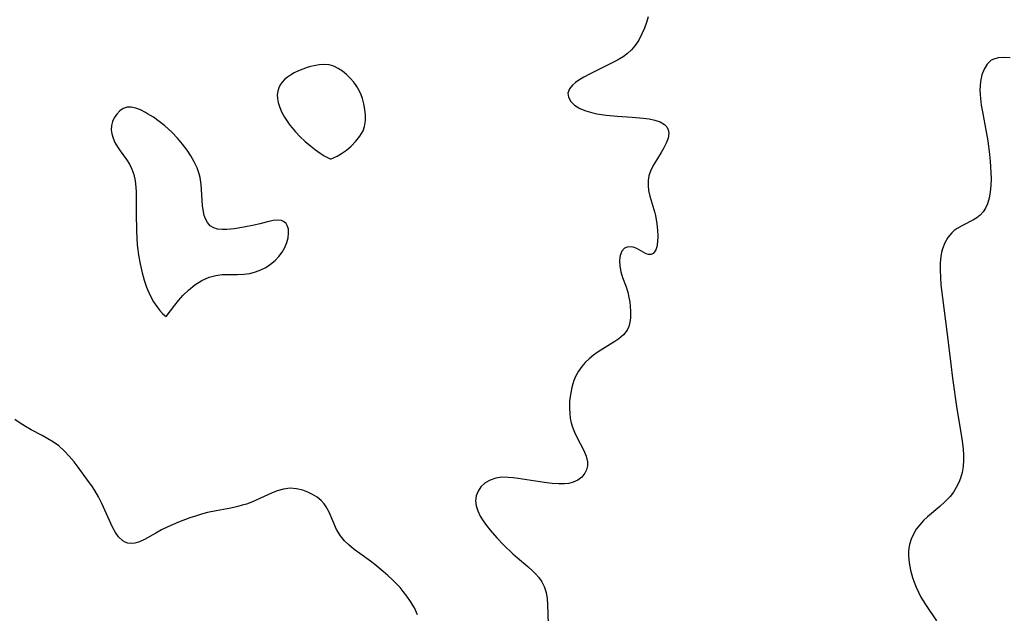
# Model space of a CAD drawing. Header units: metres. Extents: x 1073367 to 1082519, y 1569854 to 1574957.
# Tile 328 of 656: x 1077073 to 1077313, y 1572816 to 1572961. Entities that reach past the tile are written whole.
import ezdxf

# ---------------------------------------------------------------- set-up
doc = ezdxf.new("R2010")
doc.units = ezdxf.units.M
doc.layers.add('CGG_CurvaNivelLidar_v1', color=253, linetype='Continuous', lineweight=30)

msp = doc.modelspace()

# ---------------------------------------------------------------- linework, layer by layer
at = {"layer": 'CGG_CurvaNivelLidar_v1'}
for p, q in [((1077226.0193, 1572961.6575, 69.5), (1077225.5991, 1572960.2333, 69.5)), ((1077225.0797, 1572958.8356, 69.5), (1077224.4847, 1572957.4716, 69.5)), ((1077225.5991, 1572960.2333, 69.5), (1077225.0797, 1572958.8356, 69.5)), ((1077224.4847, 1572957.4716, 69.5), (1077223.7044, 1572955.9441, 69.5)), ((1077221.9262, 1572953.5703, 69.5), (1077220.9696, 1572952.7024, 69.5)), ((1077222.768, 1572954.5262, 69.5), (1077221.9262, 1572953.5703, 69.5)), ((1077223.7044, 1572955.9441, 69.5), (1077222.768, 1572954.5262, 69.5)), ((1077218.9203, 1572951.2998, 69.5), (1077217.8781, 1572950.7224, 69.5)), ((1077219.9159, 1572951.9206, 69.5), (1077218.9203, 1572951.2998, 69.5)), ((1077220.9696, 1572952.7024, 69.5), (1077219.9159, 1572951.9206, 69.5)), ((1077309.8285, 1572951.1502, 70), (1077309.6291, 1572951.0283, 70)), ((1077310.0617, 1572951.2702, 70), (1077309.8285, 1572951.1502, 70)), ((1077311.2939, 1572951.6321, 70), (1077310.0617, 1572951.2702, 70)), ((1077312.6972, 1572951.7273, 70), (1077311.2939, 1572951.6321, 70)), ((1077314.2276, 1572951.64, 70), (1077312.6972, 1572951.7273, 70)), ((1077141.7842, 1572948.8717, 69.5), (1077140.7315, 1572948.4412, 69.5)), ((1077142.8606, 1572949.2483, 69.5), (1077141.7842, 1572948.8717, 69.5)), ((1077143.6942, 1572949.4989, 69.5), (1077142.8606, 1572949.2483, 69.5)), ((1077144.53, 1572949.71, 69.5), (1077143.6942, 1572949.4989, 69.5)), ((1077145.7701, 1572949.9325, 69.5), (1077144.53, 1572949.71, 69.5)), ((1077146.9928, 1572950.0151, 69.5), (1077145.7701, 1572949.9325, 69.5)), ((1077148.1829, 1572949.9125, 69.5), (1077146.9928, 1572950.0151, 69.5)), ((1077149.326, 1572949.586, 69.5), (1077148.1829, 1572949.9125, 69.5)), ((1077150.4205, 1572949.069, 69.5), (1077149.326, 1572949.586, 69.5)), ((1077151.4639, 1572948.4015, 69.5), (1077150.4205, 1572949.069, 69.5)), ((1077216.4409, 1572949.9858, 69.5), (1077211.7001, 1572947.6816, 69.5)), ((1077217.8781, 1572950.7224, 69.5), (1077216.4409, 1572949.9858, 69.5)), ((1077307.9228, 1572948.9076, 70), (1077307.379, 1572947.4619, 70)), ((1077308.6663, 1572950.1239, 70), (1077307.9228, 1572948.9076, 70)), ((1077309.6291, 1572951.0283, 70), (1077308.6663, 1572950.1239, 70)), ((1077138.0326, 1572946.8926, 69.5), (1077137.3706, 1572946.3295, 69.5)), ((1077138.7627, 1572947.4036, 69.5), (1077138.0326, 1572946.8926, 69.5)), ((1077139.718, 1572947.9544, 69.5), (1077138.7627, 1572947.4036, 69.5)), ((1077140.7315, 1572948.4412, 69.5), (1077139.718, 1572947.9544, 69.5)), ((1077152.449, 1572947.6108, 69.5), (1077151.4639, 1572948.4015, 69.5)), ((1077153.3732, 1572946.7065, 69.5), (1077152.449, 1572947.6108, 69.5)), ((1077154.2201, 1572945.7139, 69.5), (1077153.3732, 1572946.7065, 69.5)), ((1077210.3264, 1572946.9558, 69.5), (1077209.071, 1572946.2025, 69.5)), ((1077211.7001, 1572947.6816, 69.5), (1077210.3264, 1572946.9558, 69.5)), ((1077307.379, 1572947.4619, 70), (1077307.0333, 1572945.8489, 70)), ((1077135.9358, 1572944.2911, 69.5), (1077135.6916, 1572943.514, 69.5)), ((1077136.3069, 1572945.0266, 69.5), (1077135.9358, 1572944.2911, 69.5)), ((1077136.792, 1572945.7119, 69.5), (1077136.3069, 1572945.0266, 69.5)), ((1077137.3706, 1572946.3295, 69.5), (1077136.792, 1572945.7119, 69.5)), ((1077154.9772, 1572944.6455, 69.5), (1077154.2201, 1572945.7139, 69.5)), ((1077155.6227, 1572943.506, 69.5), (1077154.9772, 1572944.6455, 69.5)), ((1077206.7859, 1572944.0399, 69.5), (1077206.438, 1572943.0354, 69.5)), ((1077207.5355, 1572944.9946, 69.5), (1077206.7859, 1572944.0399, 69.5)), ((1077208.2427, 1572945.6138, 69.5), (1077207.5355, 1572944.9946, 69.5)), ((1077209.071, 1572946.2025, 69.5), (1077208.2427, 1572945.6138, 69.5)), ((1077306.9234, 1572944.8016, 70), (1077306.8869, 1572943.7192, 70)), ((1077307.0333, 1572945.8489, 70), (1077306.9234, 1572944.8016, 70)), ((1077135.6916, 1572943.514, 69.5), (1077135.5823, 1572942.6246, 69.5)), ((1077135.5823, 1572942.6246, 69.5), (1077135.6215, 1572941.7079, 69.5)), ((1077135.6215, 1572941.7079, 69.5), (1077135.79, 1572940.7768, 69.5)), ((1077156.0107, 1572942.6275, 69.5), (1077155.6227, 1572943.506, 69.5)), ((1077156.3322, 1572941.719, 69.5), (1077156.0107, 1572942.6275, 69.5)), ((1077156.6893, 1572940.3887, 69.5), (1077156.3322, 1572941.719, 69.5)), ((1077206.438, 1572943.0354, 69.5), (1077206.5681, 1572942.0028, 69.5)), ((1077206.5681, 1572942.0028, 69.5), (1077207.1273, 1572941.0068, 69.5)), ((1077306.8869, 1572943.7192, 70), (1077306.913, 1572942.7191, 70)), ((1077306.913, 1572942.7191, 70), (1077306.9896, 1572941.7023, 70)), ((1077306.9896, 1572941.7023, 70), (1077307.196, 1572940.0867, 70)), ((1077097.9958, 1572939.3077, 69.5), (1077097.148, 1572938.717, 69.5)), ((1077098.947, 1572939.6293, 69.5), (1077097.9958, 1572939.3077, 69.5)), ((1077099.9738, 1572939.6346, 69.5), (1077098.947, 1572939.6293, 69.5)), ((1077101.0733, 1572939.3786, 69.5), (1077099.9738, 1572939.6346, 69.5)), ((1077102.2273, 1572938.9216, 69.5), (1077101.0733, 1572939.3786, 69.5)), ((1077135.79, 1572940.7768, 69.5), (1077136.1789, 1572939.5552, 69.5)), ((1077136.1789, 1572939.5552, 69.5), (1077136.7175, 1572938.3367, 69.5)), ((1077156.9391, 1572939.034, 69.5), (1077156.6893, 1572940.3887, 69.5)), ((1077207.1273, 1572941.0068, 69.5), (1077208.068, 1572940.0854, 69.5)), ((1077208.068, 1572940.0854, 69.5), (1077209.3086, 1572939.3009, 69.5)), ((1077209.3086, 1572939.3009, 69.5), (1077210.8019, 1572938.6778, 69.5)), ((1077307.196, 1572940.0867, 70), (1077307.4773, 1572938.4495, 70)), ((1077095.8153, 1572936.9738, 69.5), (1077095.427, 1572936.0693, 69.5)), ((1077096.4149, 1572937.9217, 69.5), (1077095.8153, 1572936.9738, 69.5)), ((1077097.148, 1572938.717, 69.5), (1077096.4149, 1572937.9217, 69.5)), ((1077103.4214, 1572938.3121, 69.5), (1077102.2273, 1572938.9216, 69.5)), ((1077103.9531, 1572938.0075, 69.5), (1077103.4214, 1572938.3121, 69.5)), ((1077105.3539, 1572937.1243, 69.5), (1077103.9531, 1572938.0075, 69.5)), ((1077106.7575, 1572936.1318, 69.5), (1077105.3539, 1572937.1243, 69.5)), ((1077136.7175, 1572938.3367, 69.5), (1077137.3694, 1572937.128, 69.5)), ((1077137.3694, 1572937.128, 69.5), (1077138.1387, 1572935.9117, 69.5)), ((1077157.0821, 1572937.6729, 69.5), (1077156.9391, 1572939.034, 69.5)), ((1077157.0993, 1572936.3171, 69.5), (1077157.0821, 1572937.6729, 69.5)), ((1077210.8019, 1572938.6778, 69.5), (1077212.473, 1572938.2107, 69.5)), ((1077212.473, 1572938.2107, 69.5), (1077213.4715, 1572938.0084, 69.5)), ((1077213.4715, 1572938.0084, 69.5), (1077215.786, 1572937.666, 69.5)), ((1077215.786, 1572937.666, 69.5), (1077218.4143, 1572937.4063, 69.5)), ((1077218.4143, 1572937.4063, 69.5), (1077222.1237, 1572937.1572, 69.5)), ((1077222.1237, 1572937.1572, 69.5), (1077224.755, 1572936.9256, 69.5)), ((1077224.755, 1572936.9256, 69.5), (1077226.2663, 1572936.7305, 69.5)), ((1077307.4773, 1572938.4495, 70), (1077308.4381, 1572933.5731, 70)), ((1077095.1801, 1572935.1067, 69.5), (1077095.1029, 1572934.1057, 69.5)), ((1077095.427, 1572936.0693, 69.5), (1077095.1801, 1572935.1067, 69.5)), ((1077108.1407, 1572935.046, 69.5), (1077106.7575, 1572936.1318, 69.5)), ((1077108.9526, 1572934.3497, 69.5), (1077108.1407, 1572935.046, 69.5)), ((1077109.9656, 1572933.3971, 69.5), (1077108.9526, 1572934.3497, 69.5)), ((1077138.1387, 1572935.9117, 69.5), (1077138.6336, 1572935.2347, 69.5)), ((1077138.6336, 1572935.2347, 69.5), (1077139.1888, 1572934.5324, 69.5)), ((1077139.1888, 1572934.5324, 69.5), (1077140.0284, 1572933.552, 69.5)), ((1077156.4713, 1572933.8631, 69.5), (1077156.8455, 1572934.879, 69.5)), ((1077156.8455, 1572934.879, 69.5), (1077157.0993, 1572936.3171, 69.5)), ((1077226.2663, 1572936.7305, 69.5), (1077227.6531, 1572936.4546, 69.5)), ((1077227.6531, 1572936.4546, 69.5), (1077228.9566, 1572936.0147, 69.5)), ((1077228.9566, 1572936.0147, 69.5), (1077229.9908, 1572935.3775, 69.5)), ((1077229.9908, 1572935.3775, 69.5), (1077230.5309, 1572934.7636, 69.5)), ((1077230.5309, 1572934.7636, 69.5), (1077230.8748, 1572934.0453, 69.5)), ((1077095.1029, 1572934.1057, 69.5), (1077095.2224, 1572933.0645, 69.5)), ((1077095.2224, 1572933.0645, 69.5), (1077095.521, 1572932.0204, 69.5)), ((1077095.521, 1572932.0204, 69.5), (1077095.972, 1572930.9913, 69.5)), ((1077111.2518, 1572932.0385, 69.5), (1077109.9656, 1572933.3971, 69.5)), ((1077112.4562, 1572930.6064, 69.5), (1077111.2518, 1572932.0385, 69.5)), ((1077140.0284, 1572933.552, 69.5), (1077141.1758, 1572932.3538, 69.5)), ((1077141.1758, 1572932.3538, 69.5), (1077142.4061, 1572931.2002, 69.5)), ((1077154.7446, 1572931.2714, 69.5), (1077155.7213, 1572932.5349, 69.5)), ((1077155.7213, 1572932.5349, 69.5), (1077156.4713, 1572933.8631, 69.5)), ((1077230.8532, 1572932.0517, 69.5), (1077230.387, 1572930.7771, 69.5)), ((1077231.0115, 1572933.2511, 69.5), (1077230.8532, 1572932.0517, 69.5)), ((1077230.8748, 1572934.0453, 69.5), (1077231.0115, 1572933.2511, 69.5)), ((1077308.4381, 1572933.5731, 70), (1077308.8033, 1572931.3745, 70)), ((1077095.972, 1572930.9913, 69.5), (1077096.5828, 1572929.9383, 69.5)), ((1077096.5828, 1572929.9383, 69.5), (1077097.2871, 1572928.9099, 69.5)), ((1077113.5727, 1572929.1188, 69.5), (1077112.4562, 1572930.6064, 69.5)), ((1077142.4061, 1572931.2002, 69.5), (1077143.6648, 1572930.1271, 69.5)), ((1077143.6648, 1572930.1271, 69.5), (1077144.8977, 1572929.1696, 69.5)), ((1077152.4265, 1572929.1009, 69.5), (1077153.6202, 1572930.1136, 69.5)), ((1077153.6202, 1572930.1136, 69.5), (1077154.7446, 1572931.2714, 69.5)), ((1077229.8391, 1572929.6637, 69.5), (1077229.1969, 1572928.5292, 69.5)), ((1077230.387, 1572930.7771, 69.5), (1077229.8391, 1572929.6637, 69.5)), ((1077308.8033, 1572931.3745, 70), (1077309.2356, 1572928.0494, 70)), ((1077097.2871, 1572928.9099, 69.5), (1077098.8175, 1572926.8253, 69.5)), ((1077114.5022, 1572927.7244, 69.5), (1077113.5727, 1572929.1188, 69.5)), ((1077115.3282, 1572926.2972, 69.5), (1077114.5022, 1572927.7244, 69.5)), ((1077144.8977, 1572929.1696, 69.5), (1077146.0495, 1572928.3604, 69.5)), ((1077146.0495, 1572928.3604, 69.5), (1077147.0382, 1572927.738, 69.5)), ((1077147.0382, 1572927.738, 69.5), (1077147.8241, 1572927.2932, 69.5)), ((1077147.8241, 1572927.2932, 69.5), (1077148.5, 1572926.9796, 69.5)), ((1077148.7059, 1572927.0093, 69.5), (1077149.2995, 1572927.2359, 69.5)), ((1077149.2995, 1572927.2359, 69.5), (1077150.1781, 1572927.6549, 69.5)), ((1077150.1781, 1572927.6549, 69.5), (1077151.2421, 1572928.2689, 69.5)), ((1077151.2421, 1572928.2689, 69.5), (1077152.4265, 1572929.1009, 69.5)), ((1077229.1969, 1572928.5292, 69.5), (1077227.3881, 1572925.6154, 69.5)), ((1077309.2356, 1572928.0494, 70), (1077309.3961, 1572926.397, 70)), ((1077098.8175, 1572926.8253, 69.5), (1077099.5295, 1572925.706, 69.5)), ((1077099.5295, 1572925.706, 69.5), (1077100.1205, 1572924.4807, 69.5)), ((1077116.0247, 1572924.8374, 69.5), (1077115.3282, 1572926.2972, 69.5)), ((1077116.5577, 1572923.343, 69.5), (1077116.0247, 1572924.8374, 69.5)), ((1077148.5, 1572926.9796, 69.5), (1077148.7059, 1572927.0093, 69.5)), ((1077227.3881, 1572925.6154, 69.5), (1077226.6877, 1572924.2672, 69.5)), ((1077309.3961, 1572926.397, 70), (1077309.5684, 1572923.6065, 70)), ((1077100.1205, 1572924.4807, 69.5), (1077100.5678, 1572923.1693, 69.5)), ((1077100.5678, 1572923.1693, 69.5), (1077100.8954, 1572921.6488, 69.5)), ((1077116.787, 1572922.4067, 69.5), (1077116.5577, 1572923.343, 69.5)), ((1077117.0358, 1572920.7016, 69.5), (1077116.787, 1572922.4067, 69.5)), ((1077226.1925, 1572922.8563, 69.5), (1077225.9995, 1572921.6833, 69.5)), ((1077226.6877, 1572924.2672, 69.5), (1077226.1925, 1572922.8563, 69.5)), ((1077309.5684, 1572923.6065, 70), (1077309.5944, 1572922.1664, 70)), ((1077100.8954, 1572921.6488, 69.5), (1077101.0831, 1572920.0657, 69.5)), ((1077101.0831, 1572920.0657, 69.5), (1077101.1551, 1572918.8239, 69.5)), ((1077117.3296, 1572915.6432, 69.5), (1077117.0358, 1572920.7016, 69.5)), ((1077225.9995, 1572921.6833, 69.5), (1077225.9752, 1572920.4768, 69.5)), ((1077225.9752, 1572920.4768, 69.5), (1077226.1, 1572919.2539, 69.5)), ((1077309.5468, 1572920.5149, 70), (1077309.4018, 1572918.9228, 70)), ((1077309.5944, 1572922.1664, 70), (1077309.5468, 1572920.5149, 70)), ((1077101.1551, 1572918.8239, 69.5), (1077101.1849, 1572917.5609, 69.5)), ((1077101.1849, 1572917.5609, 69.5), (1077101.1915, 1572913.7099, 69.5)), ((1077226.1, 1572919.2539, 69.5), (1077226.3859, 1572917.8983, 69.5)), ((1077226.3859, 1572917.8983, 69.5), (1077227.5942, 1572913.7831, 69.5)), ((1077309.4018, 1572918.9228, 70), (1077309.1417, 1572917.4112, 70)), ((1077117.5549, 1572914.0275, 69.5), (1077117.3296, 1572915.6432, 69.5)), ((1077308.7406, 1572916.0067, 70), (1077308.259, 1572914.9207, 70)), ((1077309.1417, 1572917.4112, 70), (1077308.7406, 1572916.0067, 70)), ((1077101.1915, 1572913.7099, 69.5), (1077101.2802, 1572909.3138, 69.5)), ((1077117.7649, 1572913.1656, 69.5), (1077117.5549, 1572914.0275, 69.5)), ((1077118.0502, 1572912.3695, 69.5), (1077117.7649, 1572913.1656, 69.5)), ((1077227.5942, 1572913.7831, 69.5), (1077227.7463, 1572913.1784, 69.5)), ((1077227.7463, 1572913.1784, 69.5), (1077228.1312, 1572911.1434, 69.5)), ((1077306.9227, 1572913.242, 70), (1077306.1491, 1572912.6351, 70)), ((1077307.6866, 1572914.0515, 70), (1077306.9227, 1572913.242, 70)), ((1077308.259, 1572914.9207, 70), (1077307.6866, 1572914.0515, 70)), ((1077118.5711, 1572911.4269, 69.5), (1077118.0502, 1572912.3695, 69.5)), ((1077119.2441, 1572910.6636, 69.5), (1077118.5711, 1572911.4269, 69.5)), ((1077120.0643, 1572910.1199, 69.5), (1077119.2441, 1572910.6636, 69.5)), ((1077129.974, 1572910.8322, 69.5), (1077127.3866, 1572910.3315, 69.5)), ((1077131.3508, 1572911.1384, 69.5), (1077129.974, 1572910.8322, 69.5)), ((1077133.5457, 1572911.7127, 69.5), (1077131.3508, 1572911.1384, 69.5)), ((1077134.5606, 1572911.925, 69.5), (1077133.5457, 1572911.7127, 69.5)), ((1077135.6279, 1572912.0177, 69.5), (1077134.5606, 1572911.925, 69.5)), ((1077136.5776, 1572911.9096, 69.5), (1077135.6279, 1572912.0177, 69.5)), ((1077137.0802, 1572911.7237, 69.5), (1077136.5776, 1572911.9096, 69.5)), ((1077137.4296, 1572911.5012, 69.5), (1077137.0802, 1572911.7237, 69.5)), ((1077137.7298, 1572911.203, 69.5), (1077137.4296, 1572911.5012, 69.5)), ((1077138.0163, 1572910.7414, 69.5), (1077137.7298, 1572911.203, 69.5)), ((1077138.2792, 1572909.8504, 69.5), (1077138.0163, 1572910.7414, 69.5)), ((1077228.1312, 1572911.1434, 69.5), (1077228.2996, 1572909.6046, 69.5)), ((1077302.6182, 1572910.7547, 70), (1077301.3122, 1572910.0088, 70)), ((1077305.3046, 1572912.1063, 70), (1077302.6182, 1572910.7547, 70)), ((1077306.1491, 1572912.6351, 70), (1077305.3046, 1572912.1063, 70)), ((1077101.2802, 1572909.3138, 69.5), (1077101.4328, 1572906.0514, 69.5)), ((1077121.0269, 1572909.8242, 69.5), (1077120.0643, 1572910.1199, 69.5)), ((1077122.1094, 1572909.7257, 69.5), (1077121.0269, 1572909.8242, 69.5)), ((1077123.2887, 1572909.7608, 69.5), (1077122.1094, 1572909.7257, 69.5)), ((1077125.079, 1572909.9481, 69.5), (1077123.2887, 1572909.7608, 69.5)), ((1077127.3866, 1572910.3315, 69.5), (1077125.079, 1572909.9481, 69.5)), ((1077138.2036, 1572907.708, 69.5), (1077138.3343, 1572908.8207, 69.5)), ((1077138.3343, 1572908.8207, 69.5), (1077138.2792, 1572909.8504, 69.5)), ((1077228.3572, 1572908.1303, 69.5), (1077228.2961, 1572906.765, 69.5)), ((1077228.2996, 1572909.6046, 69.5), (1077228.3572, 1572908.1303, 69.5)), ((1077300.021, 1572908.9776, 70), (1077299.0587, 1572907.8296, 70)), ((1077300.6412, 1572909.5249, 70), (1077300.021, 1572908.9776, 70)), ((1077301.3122, 1572910.0088, 70), (1077300.6412, 1572909.5249, 70)), ((1077101.4328, 1572906.0514, 69.5), (1077101.5523, 1572904.8028, 69.5)), ((1077137.3752, 1572905.3231, 69.5), (1077137.8972, 1572906.5638, 69.5)), ((1077137.8972, 1572906.5638, 69.5), (1077138.2036, 1572907.708, 69.5)), ((1077228.1001, 1572905.5621, 69.5), (1077227.8518, 1572904.8078, 69.5)), ((1077228.2961, 1572906.765, 69.5), (1077228.1001, 1572905.5621, 69.5)), ((1077298.2911, 1572906.5056, 70), (1077297.72, 1572905.0432, 70)), ((1077299.0587, 1572907.8296, 70), (1077298.2911, 1572906.5056, 70)), ((1077101.5523, 1572904.8028, 69.5), (1077101.7426, 1572903.4521, 69.5)), ((1077101.7426, 1572903.4521, 69.5), (1077102.123, 1572901.3541, 69.5)), ((1077135.03, 1572902.1808, 69.5), (1077135.9793, 1572903.1658, 69.5)), ((1077135.9793, 1572903.1658, 69.5), (1077136.7666, 1572904.2217, 69.5)), ((1077136.7666, 1572904.2217, 69.5), (1077137.3752, 1572905.3231, 69.5)), ((1077219.1824, 1572903.4254, 69.5), (1077219.065, 1572902.8141, 69.5)), ((1077219.5973, 1572904.4513, 69.5), (1077219.1824, 1572903.4254, 69.5)), ((1077220.2514, 1572905.1709, 69.5), (1077219.5973, 1572904.4513, 69.5)), ((1077220.882, 1572905.4519, 69.5), (1077220.2514, 1572905.1709, 69.5)), ((1077221.5948, 1572905.5297, 69.5), (1077220.882, 1572905.4519, 69.5)), ((1077222.342, 1572905.4251, 69.5), (1077221.5948, 1572905.5297, 69.5)), ((1077223.2259, 1572905.0968, 69.5), (1077222.342, 1572905.4251, 69.5)), ((1077225.4924, 1572903.8196, 69.5), (1077223.2259, 1572905.0968, 69.5)), ((1077226.0945, 1572903.6235, 69.5), (1077225.4924, 1572903.8196, 69.5)), ((1077226.6888, 1572903.6517, 69.5), (1077226.0945, 1572903.6235, 69.5)), ((1077227.2315, 1572903.9275, 69.5), (1077226.6888, 1572903.6517, 69.5)), ((1077227.5743, 1572904.3037, 69.5), (1077227.2315, 1572903.9275, 69.5)), ((1077227.8518, 1572904.8078, 69.5), (1077227.5743, 1572904.3037, 69.5)), ((1077297.3205, 1572903.2492, 70), (1077297.172, 1572901.5398, 70)), ((1077297.487, 1572904.1611, 70), (1077297.3205, 1572903.2492, 70)), ((1077297.72, 1572905.0432, 70), (1077297.487, 1572904.1611, 70)), ((1077102.123, 1572901.3541, 69.5), (1077102.6193, 1572899.1733, 69.5)), ((1077132.7457, 1572900.5007, 69.5), (1077133.9459, 1572901.2846, 69.5)), ((1077133.9459, 1572901.2846, 69.5), (1077135.03, 1572902.1808, 69.5)), ((1077219.065, 1572902.8141, 69.5), (1077219.0107, 1572902.1503, 69.5)), ((1077219.0107, 1572902.1503, 69.5), (1077219.0712, 1572900.8123, 69.5)), ((1077219.0712, 1572900.8123, 69.5), (1077219.3166, 1572899.4234, 69.5)), ((1077297.172, 1572901.5398, 70), (1077297.1602, 1572899.8154, 70)), ((1077102.6193, 1572899.1733, 69.5), (1077103.1084, 1572897.4037, 69.5)), ((1077118.9653, 1572898.1429, 69.5), (1077120.5817, 1572898.5651, 69.5)), ((1077120.5817, 1572898.5651, 69.5), (1077122.1333, 1572898.7363, 69.5)), ((1077122.1333, 1572898.7363, 69.5), (1077125.8918, 1572898.7453, 69.5)), ((1077125.8918, 1572898.7453, 69.5), (1077127.407, 1572898.8394, 69.5)), ((1077127.407, 1572898.8394, 69.5), (1077128.8966, 1572899.0584, 69.5)), ((1077128.8966, 1572899.0584, 69.5), (1077130.2392, 1572899.4065, 69.5)), ((1077130.2392, 1572899.4065, 69.5), (1077131.528, 1572899.89, 69.5)), ((1077131.528, 1572899.89, 69.5), (1077132.7457, 1572900.5007, 69.5)), ((1077219.3166, 1572899.4234, 69.5), (1077219.7225, 1572898.0442, 69.5)), ((1077297.1602, 1572899.8154, 70), (1077297.2395, 1572898.0464, 70)), ((1077103.1084, 1572897.4037, 69.5), (1077103.6814, 1572895.6914, 69.5)), ((1077113.894, 1572894.9676, 69.5), (1077115.4827, 1572896.2638, 69.5)), ((1077115.4827, 1572896.2638, 69.5), (1077117.1927, 1572897.3493, 69.5)), ((1077117.1927, 1572897.3493, 69.5), (1077118.9653, 1572898.1429, 69.5)), ((1077219.7225, 1572898.0442, 69.5), (1077220.6209, 1572895.7393, 69.5)), ((1077297.2395, 1572898.0464, 70), (1077297.3841, 1572896.246, 70)), ((1077297.3841, 1572896.246, 70), (1077297.7358, 1572893.0669, 70)), ((1077103.6814, 1572895.6914, 69.5), (1077104.4764, 1572893.7958, 69.5)), ((1077104.4764, 1572893.7958, 69.5), (1077105.3751, 1572892.1262, 69.5)), ((1077111.5182, 1572892.4625, 69.5), (1077112.6347, 1572893.7237, 69.5)), ((1077112.6347, 1572893.7237, 69.5), (1077113.894, 1572894.9676, 69.5)), ((1077220.6209, 1572895.7393, 69.5), (1077221.0018, 1572894.4983, 69.5)), ((1077221.0018, 1572894.4983, 69.5), (1077221.3036, 1572893.1927, 69.5)), ((1077105.3751, 1572892.1262, 69.5), (1077106.1708, 1572890.9486, 69.5)), ((1077108.5, 1572888.5092, 69.5), (1077110.5536, 1572891.2618, 69.5)), ((1077110.5536, 1572891.2618, 69.5), (1077111.5182, 1572892.4625, 69.5)), ((1077221.3036, 1572893.1927, 69.5), (1077221.4975, 1572892.0824, 69.5)), ((1077221.4975, 1572892.0824, 69.5), (1077221.6351, 1572890.9617, 69.5)), ((1077297.7358, 1572893.0669, 70), (1077298.8763, 1572884.2437, 70)), ((1077106.1708, 1572890.9486, 69.5), (1077106.9414, 1572889.9848, 69.5)), ((1077106.9414, 1572889.9848, 69.5), (1077107.6183, 1572889.2465, 69.5)), ((1077107.6183, 1572889.2465, 69.5), (1077108.2209, 1572888.6789, 69.5)), ((1077221.6351, 1572890.9617, 69.5), (1077221.7069, 1572889.8449, 69.5)), ((1077221.7107, 1572889.009, 69.5), (1077221.6671, 1572888.1904, 69.5)), ((1077221.7069, 1572889.8449, 69.5), (1077221.7107, 1572889.009, 69.5)), ((1077108.2209, 1572888.6789, 69.5), (1077108.5, 1572888.5092, 69.5)), ((1077221.5235, 1572887.1216, 69.5), (1077221.2593, 1572886.1148, 69.5)), ((1077221.6671, 1572888.1904, 69.5), (1077221.5235, 1572887.1216, 69.5)), ((1077219.9744, 1572884.0565, 69.5), (1077218.8398, 1572883.0763, 69.5)), ((1077220.843, 1572885.1893, 69.5), (1077219.9744, 1572884.0565, 69.5)), ((1077221.2593, 1572886.1148, 69.5), (1077220.843, 1572885.1893, 69.5)), ((1077298.8763, 1572884.2437, 70), (1077299.766, 1572876.8754, 70)), ((1077217.8771, 1572882.4169, 69.5), (1077213.8466, 1572879.9078, 69.5)), ((1077218.8398, 1572883.0763, 69.5), (1077217.8771, 1572882.4169, 69.5)), ((1077213.8466, 1572879.9078, 69.5), (1077212.6635, 1572879.0752, 69.5)), ((1077210.6737, 1572877.3254, 69.5), (1077209.808, 1572876.3307, 69.5)), ((1077211.6324, 1572878.2384, 69.5), (1077210.6737, 1572877.3254, 69.5)), ((1077212.6635, 1572879.0752, 69.5), (1077211.6324, 1572878.2384, 69.5)), ((1077299.766, 1572876.8754, 70), (1077300.2061, 1572873.485, 70)), ((1077209.0333, 1572875.216, 69.5), (1077208.3786, 1572874.0223, 69.5)), ((1077209.808, 1572876.3307, 69.5), (1077209.0333, 1572875.216, 69.5)), ((1077207.6067, 1572872.0658, 69.5), (1077207.3545, 1572871.168, 69.5)), ((1077207.9114, 1572872.9431, 69.5), (1077207.6067, 1572872.0658, 69.5)), ((1077208.3786, 1572874.0223, 69.5), (1077207.9114, 1572872.9431, 69.5)), ((1077300.2061, 1572873.485, 70), (1077301.2936, 1572866.0079, 70)), ((1077207.3545, 1572871.168, 69.5), (1077207.0214, 1572869.498, 69.5)), ((1077206.8378, 1572867.798, 69.5), (1077206.7994, 1572866.0902, 69.5)), ((1077207.0214, 1572869.498, 69.5), (1077206.8378, 1572867.798, 69.5)), ((1077206.7994, 1572866.0902, 69.5), (1077206.863, 1572864.8986, 69.5)), ((1077206.863, 1572864.8986, 69.5), (1077207.0116, 1572863.7206, 69.5)), ((1077301.2936, 1572866.0079, 70), (1077302.3129, 1572859.7133, 70)), ((1077072.8659, 1572862.492, 69.5), (1077071.5937, 1572863.385, 69.5)), ((1077074.1918, 1572861.664, 69.5), (1077072.8659, 1572862.492, 69.5)), ((1077207.0116, 1572863.7206, 69.5), (1077207.247, 1572862.5943, 69.5)), ((1077207.247, 1572862.5943, 69.5), (1077207.5688, 1572861.4946, 69.5)), ((1077075.5564, 1572860.8925, 69.5), (1077074.1918, 1572861.664, 69.5)), ((1077078.2506, 1572859.4863, 69.5), (1077075.5564, 1572860.8925, 69.5)), ((1077207.5688, 1572861.4946, 69.5), (1077208.007, 1572860.3371, 69.5)), ((1077208.007, 1572860.3371, 69.5), (1077208.5139, 1572859.2199, 69.5)), ((1077079.6502, 1572858.7131, 69.5), (1077078.2506, 1572859.4863, 69.5)), ((1077081.0034, 1572857.8757, 69.5), (1077079.6502, 1572858.7131, 69.5)), ((1077082.2856, 1572856.9458, 69.5), (1077081.0034, 1572857.8757, 69.5)), ((1077208.5139, 1572859.2199, 69.5), (1077210.3159, 1572855.7971, 69.5)), ((1077302.3129, 1572859.7133, 70), (1077302.6238, 1572857.5048, 70)), ((1077083.6207, 1572855.763, 69.5), (1077082.2856, 1572856.9458, 69.5)), ((1077084.8572, 1572854.4601, 69.5), (1077083.6207, 1572855.763, 69.5)), ((1077210.3159, 1572855.7971, 69.5), (1077210.8881, 1572854.4334, 69.5)), ((1077302.6238, 1572857.5048, 70), (1077302.7799, 1572856.1424, 70)), ((1077302.7799, 1572856.1424, 70), (1077302.8817, 1572854.7945, 70)), ((1077086.0153, 1572853.0685, 69.5), (1077084.8572, 1572854.4601, 69.5)), ((1077087.0335, 1572851.7305, 69.5), (1077086.0153, 1572853.0685, 69.5)), ((1077210.8881, 1572854.4334, 69.5), (1077211.1967, 1572853.0937, 69.5)), ((1077211.1967, 1572853.0937, 69.5), (1077211.1958, 1572852.0977, 69.5)), ((1077302.8988, 1572853.4614, 70), (1077302.7832, 1572851.9691, 70)), ((1077302.8817, 1572854.7945, 70), (1077302.8988, 1572853.4614, 70)), ((1077089.551, 1572848.292, 69.5), (1077087.0335, 1572851.7305, 69.5)), ((1077210.9895, 1572851.1481, 69.5), (1077210.5855, 1572850.274, 69.5)), ((1077211.1958, 1572852.0977, 69.5), (1077210.9895, 1572851.1481, 69.5)), ((1077302.5224, 1572850.5077, 70), (1077302.116, 1572849.0896, 70)), ((1077302.7832, 1572851.9691, 70), (1077302.5224, 1572850.5077, 70)), ((1077090.3276, 1572847.1847, 69.5), (1077089.551, 1572848.292, 69.5)), ((1077187.4606, 1572848.631, 69.5), (1077186.2349, 1572847.9087, 69.5)), ((1077188.8584, 1572849.1011, 69.5), (1077187.4606, 1572848.631, 69.5)), ((1077190.3255, 1572849.2881, 69.5), (1077188.8584, 1572849.1011, 69.5)), ((1077191.8872, 1572849.2709, 69.5), (1077190.3255, 1572849.2881, 69.5)), ((1077193.0654, 1572849.1667, 69.5), (1077191.8872, 1572849.2709, 69.5)), ((1077194.2697, 1572849.0089, 69.5), (1077193.0654, 1572849.1667, 69.5)), ((1077198.503, 1572848.3143, 69.5), (1077194.2697, 1572849.0089, 69.5)), ((1077201.2728, 1572847.9434, 69.5), (1077198.503, 1572848.3143, 69.5)), ((1077202.6215, 1572847.8029, 69.5), (1077201.2728, 1572847.9434, 69.5)), ((1077207.6977, 1572848.0736, 69.5), (1077206.6881, 1572847.8163, 69.5)), ((1077208.8655, 1572848.6123, 69.5), (1077207.6977, 1572848.0736, 69.5)), ((1077209.8423, 1572849.3552, 69.5), (1077208.8655, 1572848.6123, 69.5)), ((1077210.5855, 1572850.274, 69.5), (1077209.8423, 1572849.3552, 69.5)), ((1077301.7028, 1572848.0367, 70), (1077301.1097, 1572846.833, 70)), ((1077302.116, 1572849.0896, 70), (1077301.7028, 1572848.0367, 70)), ((1077091.0657, 1572846.0534, 69.5), (1077090.3276, 1572847.1847, 69.5)), ((1077091.9559, 1572844.5152, 69.5), (1077091.0657, 1572846.0534, 69.5)), ((1077135.5286, 1572845.9769, 69.5), (1077134.1968, 1572845.456, 69.5)), ((1077137.1116, 1572846.4164, 69.5), (1077135.5286, 1572845.9769, 69.5)), ((1077138.6979, 1572846.6086, 69.5), (1077137.1116, 1572846.4164, 69.5)), ((1077140.275, 1572846.5066, 69.5), (1077138.6979, 1572846.6086, 69.5)), ((1077141.8163, 1572846.1477, 69.5), (1077140.275, 1572846.5066, 69.5)), ((1077143.0307, 1572845.6961, 69.5), (1077141.8163, 1572846.1477, 69.5)), ((1077144.1877, 1572845.1187, 69.5), (1077143.0307, 1572845.6961, 69.5)), ((1077184.5333, 1572845.947, 69.5), (1077184.0919, 1572844.8064, 69.5)), ((1077185.2251, 1572846.9711, 69.5), (1077184.5333, 1572845.947, 69.5)), ((1077186.2349, 1572847.9087, 69.5), (1077185.2251, 1572846.9711, 69.5)), ((1077204.149, 1572847.6887, 69.5), (1077202.6215, 1572847.8029, 69.5)), ((1077205.6052, 1572847.6892, 69.5), (1077204.149, 1572847.6887, 69.5)), ((1077206.6881, 1572847.8163, 69.5), (1077205.6052, 1572847.6892, 69.5)), ((1077300.4094, 1572845.6893, 70), (1077299.5991, 1572844.6189, 70)), ((1077301.1097, 1572846.833, 70), (1077300.4094, 1572845.6893, 70)), ((1077092.7663, 1572842.9389, 69.5), (1077091.9559, 1572844.5152, 69.5)), ((1077129.564, 1572843.3505, 69.5), (1077128.0258, 1572842.7701, 69.5)), ((1077130.5505, 1572843.7748, 69.5), (1077129.564, 1572843.3505, 69.5)), ((1077134.1968, 1572845.456, 69.5), (1077130.5505, 1572843.7748, 69.5)), ((1077145.2675, 1572844.4234, 69.5), (1077144.1877, 1572845.1187, 69.5)), ((1077146.2462, 1572843.6112, 69.5), (1077145.2675, 1572844.4234, 69.5)), ((1077146.9786, 1572842.824, 69.5), (1077146.2462, 1572843.6112, 69.5)), ((1077184.0919, 1572844.8064, 69.5), (1077183.934, 1572843.588, 69.5)), ((1077183.934, 1572843.588, 69.5), (1077184.0789, 1572842.3581, 69.5)), ((1077298.4356, 1572843.3939, 70), (1077297.0969, 1572842.1979, 70)), ((1077299.5991, 1572844.6189, 70), (1077298.4356, 1572843.3939, 70)), ((1077095.4313, 1572837.1156, 69.5), (1077092.7663, 1572842.9389, 69.5)), ((1077120.6467, 1572841.1204, 69.5), (1077118.583, 1572840.6801, 69.5)), ((1077124.2227, 1572841.8045, 69.5), (1077120.6467, 1572841.1204, 69.5)), ((1077125.9781, 1572842.1906, 69.5), (1077124.2227, 1572841.8045, 69.5)), ((1077127.0115, 1572842.4593, 69.5), (1077125.9781, 1572842.1906, 69.5)), ((1077128.0258, 1572842.7701, 69.5), (1077127.0115, 1572842.4593, 69.5)), ((1077147.4952, 1572842.1129, 69.5), (1077146.9786, 1572842.824, 69.5)), ((1077148.219, 1572840.8085, 69.5), (1077147.4952, 1572842.1129, 69.5)), ((1077150.0488, 1572836.5811, 69.5), (1077148.219, 1572840.8085, 69.5)), ((1077184.0789, 1572842.3581, 69.5), (1077184.4748, 1572841.1049, 69.5)), ((1077184.4748, 1572841.1049, 69.5), (1077185.0716, 1572839.8451, 69.5)), ((1077297.0969, 1572842.1979, 70), (1077294.1209, 1572839.6876, 70)), ((1077111.5021, 1572838.3518, 69.5), (1077110.1588, 1572837.8105, 69.5)), ((1077114.2524, 1572839.3764, 69.5), (1077111.5021, 1572838.3518, 69.5)), ((1077115.6517, 1572839.8533, 69.5), (1077114.2524, 1572839.3764, 69.5)), ((1077117.11, 1572840.2958, 69.5), (1077115.6517, 1572839.8533, 69.5)), ((1077118.583, 1572840.6801, 69.5), (1077117.11, 1572840.2958, 69.5)), ((1077185.0716, 1572839.8451, 69.5), (1077185.7709, 1572838.6817, 69.5)), ((1077185.7709, 1572838.6817, 69.5), (1077186.5792, 1572837.5297, 69.5)), ((1077293.1208, 1572838.7351, 70), (1077292.1964, 1572837.7061, 70)), ((1077294.1209, 1572839.6876, 70), (1077293.1208, 1572838.7351, 70)), ((1077096.117, 1572835.8575, 69.5), (1077095.4313, 1572837.1156, 69.5)), ((1077107.3542, 1572836.4893, 69.5), (1077105.9335, 1572835.6997, 69.5)), ((1077108.8492, 1572837.233, 69.5), (1077107.3542, 1572836.4893, 69.5)), ((1077110.1588, 1572837.8105, 69.5), (1077108.8492, 1572837.233, 69.5)), ((1077150.9483, 1572835.0202, 69.5), (1077150.0488, 1572836.5811, 69.5)), ((1077186.5792, 1572837.5297, 69.5), (1077187.4713, 1572836.3931, 69.5)), ((1077187.4713, 1572836.3931, 69.5), (1077189.081, 1572834.5529, 69.5)), ((1077291.3759, 1572836.6111, 70), (1077290.6764, 1572835.454, 70)), ((1077292.1964, 1572837.7061, 70), (1077291.3759, 1572836.6111, 70)), ((1077096.8754, 1572834.7686, 69.5), (1077096.117, 1572835.8575, 69.5)), ((1077097.8821, 1572833.8062, 69.5), (1077096.8754, 1572834.7686, 69.5)), ((1077098.4832, 1572833.461, 69.5), (1077097.8821, 1572833.8062, 69.5)), ((1077101.9925, 1572833.5393, 69.5), (1077100.8073, 1572833.1968, 69.5)), ((1077103.2009, 1572834.1016, 69.5), (1077101.9925, 1572833.5393, 69.5)), ((1077105.9335, 1572835.6997, 69.5), (1077103.2009, 1572834.1016, 69.5)), ((1077151.9229, 1572833.8129, 69.5), (1077150.9483, 1572835.0202, 69.5)), ((1077153.0636, 1572832.702, 69.5), (1077151.9229, 1572833.8129, 69.5)), ((1077189.081, 1572834.5529, 69.5), (1077190.7827, 1572832.7658, 69.5)), ((1077290.1211, 1572834.2365, 70), (1077289.7302, 1572832.9392, 70)), ((1077290.6764, 1572835.454, 70), (1077290.1211, 1572834.2365, 70)), ((1077099.129, 1572833.2366, 69.5), (1077098.4832, 1572833.461, 69.5)), ((1077099.9526, 1572833.1304, 69.5), (1077099.129, 1572833.2366, 69.5)), ((1077100.8073, 1572833.1968, 69.5), (1077099.9526, 1572833.1304, 69.5)), ((1077154.3258, 1572831.6605, 69.5), (1077153.0636, 1572832.702, 69.5)), ((1077155.6715, 1572830.665, 69.5), (1077154.3258, 1572831.6605, 69.5)), ((1077190.7827, 1572832.7658, 69.5), (1077193.0118, 1572830.6409, 69.5)), ((1077289.5018, 1572831.3499, 70), (1077289.476, 1572830.168, 70)), ((1077289.643, 1572832.5081, 70), (1077289.5018, 1572831.3499, 70)), ((1077289.7302, 1572832.9392, 70), (1077289.643, 1572832.5081, 70)), ((1077158.2804, 1572828.8289, 69.5), (1077155.6715, 1572830.665, 69.5)), ((1077159.3426, 1572828.0326, 69.5), (1077158.2804, 1572828.8289, 69.5)), ((1077193.0118, 1572830.6409, 69.5), (1077194.1589, 1572829.6275, 69.5)), ((1077194.1589, 1572829.6275, 69.5), (1077196.6561, 1572827.5231, 69.5)), ((1077289.476, 1572830.168, 70), (1077289.6157, 1572828.4127, 70)), ((1077161.4197, 1572826.3418, 69.5), (1077159.3426, 1572828.0326, 69.5)), ((1077162.55, 1572825.3451, 69.5), (1077161.4197, 1572826.3418, 69.5)), ((1077196.6561, 1572827.5231, 69.5), (1077197.8325, 1572826.4755, 69.5)), ((1077197.8325, 1572826.4755, 69.5), (1077198.6403, 1572825.6752, 69.5)), ((1077289.6157, 1572828.4127, 70), (1077289.934, 1572826.6437, 70)), ((1077289.934, 1572826.6437, 70), (1077290.4079, 1572824.8805, 70)), ((1077163.6481, 1572824.3141, 69.5), (1077162.55, 1572825.3451, 69.5)), ((1077164.7046, 1572823.2467, 69.5), (1077163.6481, 1572824.3141, 69.5)), ((1077198.6403, 1572825.6752, 69.5), (1077199.3669, 1572824.8336, 69.5)), ((1077199.3669, 1572824.8336, 69.5), (1077200.0751, 1572823.7895, 69.5)), ((1077290.4079, 1572824.8805, 70), (1077290.8172, 1572823.69, 70)), ((1077165.5062, 1572822.3717, 69.5), (1077164.7046, 1572823.2467, 69.5)), ((1077166.2695, 1572821.4706, 69.5), (1077165.5062, 1572822.3717, 69.5)), ((1077200.0751, 1572823.7895, 69.5), (1077200.63, 1572822.6682, 69.5)), ((1077200.63, 1572822.6682, 69.5), (1077201.0989, 1572821.1771, 69.5)), ((1077290.8172, 1572823.69, 70), (1077291.3212, 1572822.4661, 70)), ((1077291.3212, 1572822.4661, 70), (1077291.8916, 1572821.2652, 70)), ((1077167.1945, 1572820.2643, 69.5), (1077166.2695, 1572821.4706, 69.5)), ((1077168.046, 1572819.0213, 69.5), (1077167.1945, 1572820.2643, 69.5)), ((1077201.0989, 1572821.1771, 69.5), (1077201.3669, 1572819.6075, 69.5)), ((1077201.3669, 1572819.6075, 69.5), (1077201.478, 1572818.2322, 69.5)), ((1077291.8916, 1572821.2652, 70), (1077292.5148, 1572820.0892, 70)), ((1077292.5148, 1572820.0892, 70), (1077293.0493, 1572819.1601, 70)), ((1077293.0493, 1572819.1601, 70), (1077293.6098, 1572818.2534, 70)), ((1077168.9961, 1572817.4214, 69.5), (1077168.046, 1572819.0213, 69.5)), ((1077169.7718, 1572815.7527, 69.5), (1077168.9961, 1572817.4214, 69.5)), ((1077201.478, 1572818.2322, 69.5), (1077201.6331, 1572813.4797, 69.5)), ((1077293.6098, 1572818.2534, 70), (1077296.2776, 1572814.3057, 70))]:
    msp.add_line(p, q, dxfattribs=at)

doc.saveas('drawing.dxf')
